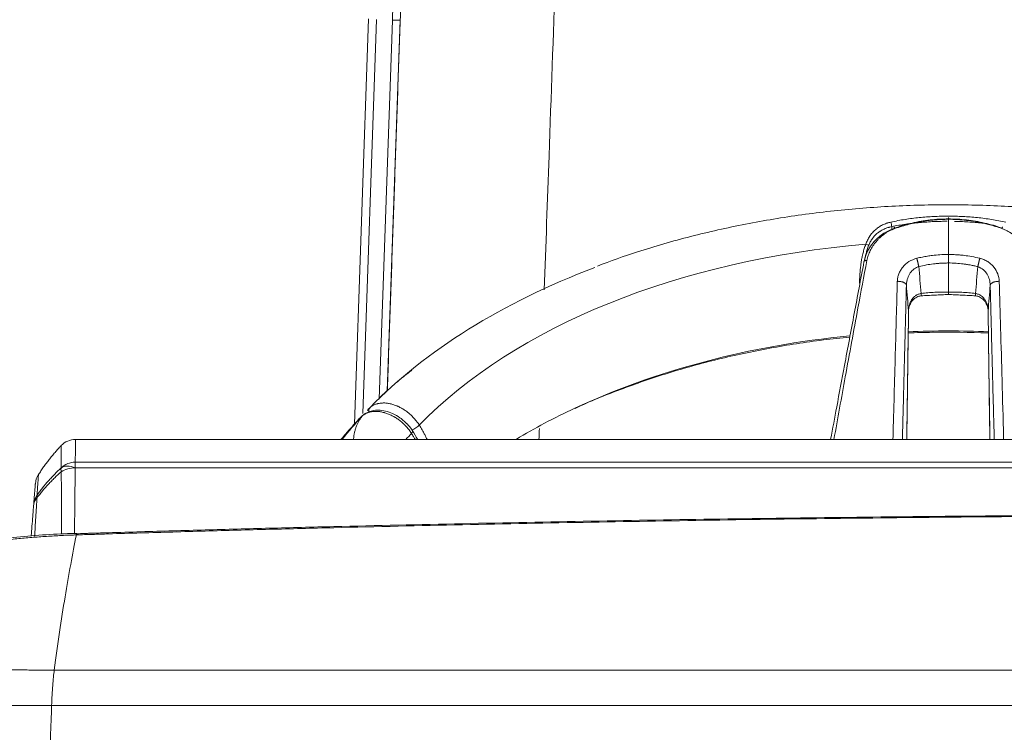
# Model space of a CAD drawing. Header units: millimetres. Extents: x 0 to 594, y 0 to 420.
# Tile 407 of 420: x 461.33 to 473.79, y 149.47 to 158.48. Entities that reach past the tile are written whole.
import ezdxf

# ---------------------------------------------------------------- set-up
doc = ezdxf.new("R2010")
doc.units = ezdxf.units.MM
doc.layers.add('1', color=7, linetype='Continuous', true_color=0xffffff)
doc.styles.add('Arial Unicode MS', font='txt')
doc.dimstyles.get("Standard").update_dxf_attribs({"dimtxt": 0.18, "dimasz": 0.18, "dimexe": 0.18, "dimexo": 0.0625, "dimgap": 0.09, "dimtad": 0, "dimtih": 1, "dimtoh": 1, "dimdec": 4, "dimzin": 0, "dimdsep": 46, "dimtxsty": 'Standard', "dimcen": 0.09, "dimadec": 0, "dimazin": 0, "dimtfac": 1, "dimtdec": 4, "dimtofl": 0, "dimtmove": 0, "dimatfit": 3, "dimfxl": 0, "dimtolj": 1, "dimtzin": 0, "dimarcsym": 0})

# ---------------------------------------------------------------- blocks, each defined once
blk = doc.blocks.new('_U4')
at = {"layer": '1', "color": 18, "lineweight": 13}
for p, q in [((437.936, 115.069), (437.936, 181.233)), ((519.436, 115.069), (519.436, 181.233)), ((437.936, 179.233), (472.602, 179.233)), ((519.436, 179.233), (484.769, 179.233))]:
    blk.add_line(p, q, dxfattribs=at)
at = {"layer": '1', "color": 18}
for points in [[(437.936, 179.233), (441.436, 180.171), (441.436, 178.295)], [(519.436, 179.233), (515.936, 178.295), (515.936, 180.171)]]:
    blk.add_solid(points, dxfattribs=at)
at = {"layer": '1', "color": 18, "linetype": 'Continuous', "lineweight": 13, "char_height": 3.5, "attachment_point": 7, "line_spacing_factor": 1.047437, "style": 'Arial Unicode MS'}
for s, insert in [('\\fArial Unicode MS|b0|i0;\\W1.0000;1.63', (474.288, 176.597)), ('\\fArial Unicode MS|b0|i0;\\W1.0000;DEFLATED TUBES WIDTH', (448.982, 169.538))]:
    blk.add_mtext(s, dxfattribs=dict(at, insert=insert))

msp = doc.modelspace()

# ---------------------------------------------------------------- linework, layer by layer
at = {"layer": '1', "color": 155, "linetype": 'Continuous', "lineweight": 13}
for p, q in [((465.57, 153.365), (465.749, 158.494)), ((465.849, 158.483), (465.675, 153.498)), ((465.882, 153.682), (466.049, 158.475)), ((466.149, 158.479), (465.985, 153.782)), ((472.37, 155.863), (472.37, 155.819)), ((473.086, 155.404), (473.086, 155.034)), ((472.741, 154.988), (472.741, 154.988)), ((473.43, 154.988), (473.431, 154.988)), ((472.582, 154.79), (472.582, 154.796)), ((473.589, 154.796), (473.59, 154.79)), ((480.895, 153.171), (462.04, 153.171)), ((462.036, 152.884), (480.895, 152.884)), ((462.036, 152.884), (462.036, 152.813)), ((480.895, 152.813), (462.036, 152.813))]:
    msp.add_line(p, q, dxfattribs=at)
for centre, start, end in [((462.04, 152.921), 90, 136.4972), ((461.78, 152.591), 147.227, 175.3671)]:
    msp.add_arc(centre, 0.25, start, end, dxfattribs=at)
for centre, major_axis, ratio, start_param, end_param in [((466.049, 158.483), (0.0999, -0.0035), 0.073194, 4.714944, 6.283002), ((472.357, 155.893), (0.01, -0.049), 0.166699, 0.888811, 2.143771), ((473.086, 150.919), (7.79, 0), 0.611527, 1.705309, 2.605287), ((472.036, 155.641), (0.0462, -0.0192), 0.032156, 0.447226, 1.467713), ((473.086, 150.919), (8.51, 0), 0.611527, 2.124636, 2.606131), ((472.732, 155.053), (-0.0086, 0.0644), 0.095804, 3.167036, 4.11439), ((473.439, 155.053), (-0.0086, -0.0644), 0.095804, 5.310388, 6.265952), ((473.086, 149.78), (7.79, 0), 0.611527, 1.505526, 1.636002), ((473.086, 149.78), (7.79, 0), 0.611527, 1.732339, 2.22314), ((465.836, 153.502), (-0.0654, 0.0756), 0.726587, 0.064005, 0.892545), ((473.086, 149.78), (7.79, 0), 0.611527, 2.22314, 2.349315), ((473.086, 150.919), (8.51, 0), 0.611527, 2.629857, 2.694047), ((466.221, 153.225), (0.0844, 0.0537), 0.251828, 5.509271, 6.282905), ((466.321, 153.331), (0.0844, 0.0537), 0.251828, 4.265064, 5.48894), ((473.086, 150.919), (7.79, 0), 0.611527, 2.630701, 2.649179), ((462.035, 152.638), (-0.169, 0.184), 0.336675, 0.145389, 0.565853), ((462.036, 152.638), (0.25, -0.003), 0.980806, 1.584378, 2.36659), ((462.036, 152.638), (-0.195, 0.156), 0.605507, 5.163037, 6.110897), ((462.035, 152.638), (0.195, -0.156), 0.605468, 2.021242, 2.969332), ((462.035, 152.638), (0.25, -0.003), 0.697578, 1.579001, 2.359762), ((461.759, 152.33), (0.249, -0.02), 0.981593, 2.621287, 3.141593), ((461.759, 152.33), (-0.249, 0.02), 0.673334, 5.747362, 6.283185), ((461.759, 152.33), (-0.202, 0.148), 0.387266, 0.103167, 0.421814)]:
    msp.add_ellipse(centre, major_axis=major_axis, ratio=ratio, start_param=start_param, end_param=end_param, dxfattribs=at)
for points, knots in [([(468.195, 161.356), (468.194, 161.331), (468.194, 161.307), (468.192, 161.259), (468.189, 161.186), (468.183, 161.016), (468.171, 160.678), (468.147, 160.002), (468.127, 159.425), (468.086, 158.276), (468.059, 157.515), (468.012, 156.191), (467.992, 155.625), (467.972, 155.063)], [0, 0, 0, 0, 0.011355, 0.011355, 0.022711, 0.045422, 0.090843, 0.181686, 0.363372, 0.363372, 0.726744, 0.726744, 1, 1, 1, 1]), ([(466.049, 158.475), (466.053, 158.576), (466.062, 158.778), (466.085, 159.078), (466.106, 159.278), (466.129, 159.477), (466.142, 159.577), (466.171, 159.776), (466.187, 159.875), (466.221, 160.072), (466.24, 160.171), (466.28, 160.368), (466.302, 160.466), (466.348, 160.662), (466.373, 160.76), (466.399, 160.858)], [0, 0, 0, 0, 0.125, 0.25, 0.375, 0.375, 0.5, 0.5, 0.625, 0.625, 0.75, 0.75, 0.875, 0.875, 1, 1, 1, 1]), ([(466.486, 160.838), (466.473, 160.79), (466.461, 160.742), (466.443, 160.669), (466.432, 160.621), (466.42, 160.572), (466.393, 160.451), (466.372, 160.354), (466.333, 160.158), (466.315, 160.061), (466.294, 159.938), (466.29, 159.913), (466.282, 159.864), (466.279, 159.84), (466.267, 159.766), (466.26, 159.716), (466.239, 159.569), (466.227, 159.47), (466.204, 159.273), (466.194, 159.174), (466.177, 158.976), (466.162, 158.777), (466.152, 158.579), (466.149, 158.479)], [0, 0, 0, 0, 0.0625, 0.0625, 0.09375, 0.125, 0.125, 0.25, 0.25, 0.375, 0.375, 0.40625, 0.40625, 0.4375, 0.4375, 0.5, 0.5, 0.625, 0.625, 0.75, 0.75, 0.875, 1, 1, 1, 1]), ([(465.985, 153.78), (465.986, 153.81), (465.988, 153.84), (465.999, 154.173), (466.02, 154.781), (466.042, 155.392), (466.063, 156.005), (466.074, 156.312), (466.095, 156.928), (466.106, 157.237), (466.127, 157.857), (466.138, 158.168), (466.149, 158.479)], [0, 0, 0, 0, 0.019295, 0.019295, 0.215436, 0.411577, 0.411577, 0.607718, 0.607718, 0.803859, 0.803859, 1, 1, 1, 1]), ([(478.002, 155.168), (477.878, 155.225), (477.547, 155.367), (476.98, 155.564), (476.307, 155.756), (475.61, 155.91), (474.895, 156.026), (474.167, 156.104), (473.431, 156.142), (472.693, 156.141), (471.957, 156.1), (471.23, 156.02), (470.516, 155.901), (469.821, 155.744), (469.194, 155.565), (468.81, 155.428), (468.644, 155.363)], [0, 0, 0, 0, 0.04654, 0.121194, 0.195798, 0.270351, 0.344859, 0.419333, 0.493786, 0.568232, 0.642684, 0.717155, 0.791658, 0.866209, 0.940822, 1, 1, 1, 1]), ([(472.041, 155.64), (472.044, 155.649), (472.048, 155.658), (472.055, 155.676), (472.063, 155.693), (472.076, 155.718), (472.085, 155.734), (472.093, 155.745), (472.097, 155.751), (472.101, 155.757), (472.103, 155.76), (472.104, 155.761), (472.105, 155.762), (472.111, 155.771), (472.118, 155.779), (472.13, 155.793), (472.142, 155.806), (472.162, 155.825), (472.176, 155.836), (472.185, 155.843), (472.187, 155.845), (472.19, 155.847), (472.191, 155.847), (472.193, 155.849), (472.197, 155.852), (472.202, 155.855), (472.213, 155.863), (472.229, 155.872), (472.253, 155.885), (472.278, 155.896), (472.295, 155.902), (472.306, 155.906), (472.309, 155.907), (472.313, 155.908), (472.32, 155.911), (472.327, 155.913), (472.34, 155.916), (472.349, 155.919), (472.358, 155.921)], [0, 0, 0, 0, 0.0625, 0.0625, 0.125, 0.1875, 0.25, 0.25, 0.28125, 0.296875, 0.296875, 0.304688, 0.304688, 0.3125, 0.375, 0.375, 0.4375, 0.5, 0.5625, 0.5625, 0.578125, 0.578125, 0.585938, 0.585938, 0.59375, 0.625, 0.625, 0.6875, 0.75, 0.8125, 0.875, 0.875, 0.890625, 0.890625, 0.90625, 0.9375, 0.9375, 1, 1, 1, 1]), ([(472.358, 155.921), (472.388, 155.927), (472.418, 155.933), (472.478, 155.945), (472.508, 155.95), (472.568, 155.959), (472.598, 155.964), (472.658, 155.971), (472.718, 155.978), (472.809, 155.986), (472.901, 155.992), (472.992, 155.995), (473.054, 155.996), (473.1, 155.996), (473.123, 155.996), (473.146, 155.995), (473.158, 155.995), (473.162, 155.995), (473.169, 155.995), (473.204, 155.994), (473.27, 155.992), (473.362, 155.986), (473.453, 155.978), (473.514, 155.971), (473.574, 155.963), (473.604, 155.959), (473.664, 155.95), (473.694, 155.944), (473.754, 155.933), (473.784, 155.927), (473.813, 155.92)], [0, 0, 0, 0, 0.0625, 0.0625, 0.125, 0.125, 0.1875, 0.1875, 0.25, 0.3125, 0.375, 0.4375, 0.5, 0.5, 0.53125, 0.546875, 0.546875, 0.554687, 0.554687, 0.5625, 0.625, 0.6875, 0.75, 0.8125, 0.8125, 0.875, 0.875, 0.9375, 0.9375, 1, 1, 1, 1]), ([(473.069, 155.931), (473.044, 155.931), (472.989, 155.93), (472.904, 155.928), (472.814, 155.922), (472.724, 155.915), (472.665, 155.909), (472.606, 155.902), (472.576, 155.898), (472.517, 155.89), (472.487, 155.885), (472.428, 155.875), (472.399, 155.869), (472.37, 155.863)], [0, 0, 0, 0, 0.105288, 0.233104, 0.36092, 0.488736, 0.616552, 0.616552, 0.744368, 0.744368, 0.872184, 0.872184, 1, 1, 1, 1]), ([(472.404, 155.844), (472.441, 155.857), (472.515, 155.881), (472.627, 155.91), (472.74, 155.932), (472.855, 155.949), (472.97, 155.959), (473.047, 155.96), (473.086, 155.961)], [0, 0, 0, 0, 0.167477, 0.334292, 0.500697, 0.666946, 0.833296, 1, 1, 1, 1]), ([(473.086, 155.956), (473.057, 155.956), (473.004, 155.955), (472.927, 155.95), (472.859, 155.944), (472.798, 155.936), (472.709, 155.922), (472.579, 155.894), (472.469, 155.859), (472.409, 155.84)], [0, 0, 0, 0, 0.122259, 0.233385, 0.333388, 0.422277, 0.500057, 0.725016, 1, 1, 1, 1]), ([(473.086, 155.961), (473.124, 155.96), (473.201, 155.959), (473.316, 155.949), (473.431, 155.932), (473.544, 155.91), (473.657, 155.881), (473.73, 155.857), (473.767, 155.844)], [0, 0, 0, 0, 0.166704, 0.333054, 0.499303, 0.665708, 0.832523, 1, 1, 1, 1]), ([(473.762, 155.84), (473.736, 155.848), (473.687, 155.865), (473.614, 155.886), (473.548, 155.903), (473.486, 155.916), (473.41, 155.931), (473.315, 155.944), (473.22, 155.952), (473.143, 155.956), (473.105, 155.956), (473.086, 155.956)], [0, 0, 0, 0, 0.118186, 0.227208, 0.327141, 0.418051, 0.499998, 0.665977, 0.833321, 0.916673, 1, 1, 1, 1]), ([(473.528, 155.906), (473.501, 155.909), (473.444, 155.915), (473.357, 155.922), (473.267, 155.927), (473.206, 155.93), (473.172, 155.93), (473.168, 155.93), (473.165, 155.93)], [0, 0, 0, 0, 0.224741, 0.473142, 0.721543, 0.969943, 0.969943, 1, 1, 1, 1]), ([(472.018, 155.417), (472.026, 155.448), (472.049, 155.539), (472.132, 155.668), (472.261, 155.783), (472.358, 155.824), (472.404, 155.844)], [0, 0, 0, 0, 0.168766, 0.499818, 0.761991, 1, 1, 1, 1]), ([(472.409, 155.84), (472.398, 155.835), (472.374, 155.826), (472.341, 155.81), (472.309, 155.792), (472.279, 155.772), (472.251, 155.751), (472.224, 155.728), (472.198, 155.703), (472.167, 155.668), (472.131, 155.621), (472.097, 155.561), (472.075, 155.51), (472.063, 155.467), (472.058, 155.446), (472.055, 155.435)], [0, 0, 0, 0, 0.06454, 0.127838, 0.190255, 0.252131, 0.313782, 0.375499, 0.437545, 0.500158, 0.626106, 0.75006, 0.875004, 0.932558, 1, 1, 1, 1]), ([(472.37, 155.863), (472.361, 155.861), (472.353, 155.86), (472.341, 155.856), (472.335, 155.855), (472.329, 155.853), (472.326, 155.852), (472.325, 155.852), (472.323, 155.851), (472.314, 155.848), (472.298, 155.843), (472.275, 155.833), (472.253, 155.823), (472.239, 155.815), (472.229, 155.809), (472.223, 155.806), (472.218, 155.802), (472.216, 155.801), (472.215, 155.8), (472.213, 155.799), (472.206, 155.794), (472.192, 155.783), (472.173, 155.768), (472.156, 155.751), (472.145, 155.738), (472.138, 155.73), (472.137, 155.729), (472.135, 155.726), (472.134, 155.725), (472.133, 155.724), (472.13, 155.72), (472.122, 155.709), (472.111, 155.692), (472.098, 155.67), (472.087, 155.647), (472.081, 155.632), (472.077, 155.624)], [0, 0, 0, 0, 0.0625, 0.0625, 0.09375, 0.109375, 0.109375, 0.117188, 0.117188, 0.125, 0.1875, 0.25, 0.3125, 0.375, 0.375, 0.40625, 0.421875, 0.421875, 0.429688, 0.429688, 0.4375, 0.5, 0.5625, 0.625, 0.6875, 0.6875, 0.703125, 0.703125, 0.710937, 0.710937, 0.71875, 0.75, 0.8125, 0.875, 0.9375, 1, 1, 1, 1]), ([(474.116, 155.435), (474.113, 155.446), (474.109, 155.467), (474.099, 155.5), (474.087, 155.531), (474.069, 155.571), (474.04, 155.621), (473.989, 155.688), (473.924, 155.752), (473.855, 155.797), (473.803, 155.824), (473.776, 155.834), (473.762, 155.84)], [0, 0, 0, 0, 0.064585, 0.127651, 0.18941, 0.250077, 0.373989, 0.500075, 0.699969, 0.849935, 0.924971, 1, 1, 1, 1]), ([(471.963, 155.204), (471.964, 155.222), (471.965, 155.24), (471.967, 155.276), (471.969, 155.294), (471.972, 155.33), (471.974, 155.348), (471.979, 155.384), (471.981, 155.403), (471.985, 155.43), (471.989, 155.449), (471.992, 155.467), (471.994, 155.479), (471.995, 155.481), (471.996, 155.486), (471.996, 155.488), (471.998, 155.495), (472.001, 155.509), (472.006, 155.532), (472.014, 155.559), (472.022, 155.586), (472.031, 155.613), (472.037, 155.631), (472.041, 155.64)], [0, 0, 0, 0, 0.125, 0.125, 0.25, 0.25, 0.375, 0.375, 0.5, 0.5, 0.5625, 0.625, 0.625, 0.640625, 0.640625, 0.65625, 0.65625, 0.6875, 0.75, 0.8125, 0.875, 0.9375, 1, 1, 1, 1]), ([(472.077, 155.624), (472.074, 155.616), (472.068, 155.599), (472.06, 155.573), (472.052, 155.548), (472.045, 155.522), (472.041, 155.505), (472.038, 155.492), (472.037, 155.488), (472.036, 155.481), (472.035, 155.479), (472.035, 155.475), (472.032, 155.464), (472.029, 155.448), (472.027, 155.435), (472.026, 155.43)], [0, 0, 0, 0, 0.131887, 0.263774, 0.395661, 0.527548, 0.659435, 0.659435, 0.725378, 0.725378, 0.75835, 0.75835, 0.791322, 0.923209, 1, 1, 1, 1]), ([(471.596, 153.172), (471.622, 153.309), (471.68, 153.62), (471.78, 154.151), (471.895, 154.763), (471.977, 155.2), (472.018, 155.417)], [0, 0, 0, 0, 0.181789, 0.414906, 0.70811, 1, 1, 1, 1]), ([(472.055, 155.435), (472.017, 155.235), (471.925, 154.744), (471.786, 153.99), (471.686, 153.435), (471.638, 153.171)], [0, 0, 0, 0, 0.264963, 0.650006, 1, 1, 1, 1]), ([(472.44, 155.171), (472.442, 155.187), (472.444, 155.219), (472.458, 155.266), (472.48, 155.31), (472.518, 155.365), (472.583, 155.427), (472.652, 155.451), (472.686, 155.463)], [0, 0, 0, 0, 0.129682, 0.254619, 0.37746, 0.500805, 0.748402, 1, 1, 1, 1]), ([(472.686, 155.463), (472.71, 155.468), (472.755, 155.479), (472.821, 155.49), (472.895, 155.501), (472.983, 155.509), (473.05, 155.51), (473.086, 155.511)], [0, 0, 0, 0, 0.178832, 0.345419, 0.500021, 0.73426, 1, 1, 1, 1]), ([(473.086, 155.404), (473.069, 155.403), (473.036, 155.403), (472.988, 155.401), (472.942, 155.397), (472.882, 155.391), (472.805, 155.379), (472.744, 155.365), (472.712, 155.358)], [0, 0, 0, 0, 0.132362, 0.259722, 0.382232, 0.500027, 0.740041, 1, 1, 1, 1]), ([(473.086, 155.511), (473.11, 155.51), (473.157, 155.51), (473.224, 155.505), (473.298, 155.498), (473.385, 155.485), (473.45, 155.471), (473.485, 155.463)], [0, 0, 0, 0, 0.180684, 0.347309, 0.500017, 0.736362, 1, 1, 1, 1]), ([(473.459, 155.358), (473.443, 155.361), (473.411, 155.369), (473.364, 155.378), (473.318, 155.386), (473.259, 155.394), (473.181, 155.402), (473.118, 155.403), (473.086, 155.404)], [0, 0, 0, 0, 0.133127, 0.26077, 0.383038, 0.500029, 0.739512, 1, 1, 1, 1]), ([(473.485, 155.463), (473.502, 155.458), (473.537, 155.448), (473.585, 155.422), (473.627, 155.39), (473.674, 155.34), (473.718, 155.266), (473.727, 155.203), (473.731, 155.171)], [0, 0, 0, 0, 0.127264, 0.250538, 0.373909, 0.501055, 0.743811, 1, 1, 1, 1]), ([(472.712, 155.358), (472.698, 155.352), (472.671, 155.341), (472.629, 155.31), (472.591, 155.262), (472.567, 155.205), (472.557, 155.157), (472.556, 155.133), (472.555, 155.123)], [0, 0, 0, 0, 0.1438, 0.285714, 0.499836, 0.749641, 0.896516, 1, 1, 1, 1]), ([(473.616, 155.123), (473.614, 155.146), (473.609, 155.194), (473.58, 155.263), (473.532, 155.324), (473.484, 155.346), (473.459, 155.358)], [0, 0, 0, 0, 0.243702, 0.499706, 0.735298, 1, 1, 1, 1]), ([(472.385, 153.17), (472.385, 153.18), (472.395, 153.543), (472.413, 154.209), (472.432, 154.867), (472.44, 155.171)], [0, 0, 0, 0, 0.01593, 0.544716, 1, 1, 1, 1]), ([(473.731, 155.171), (473.737, 154.973), (473.748, 154.556), (473.767, 153.9), (473.779, 153.431), (473.786, 153.18), (473.786, 153.17)], [0, 0, 0, 0, 0.295988, 0.624024, 0.98404, 1, 1, 1, 1]), ([(472.742, 155.017), (472.771, 155.021), (472.799, 155.024), (472.856, 155.029), (472.885, 155.031), (472.971, 155.036), (473.028, 155.036), (473.086, 155.034)], [0, 0, 0, 0, 0.25, 0.25, 0.5, 0.5, 1, 1, 1, 1]), ([(473.086, 155.034), (473.093, 155.034), (473.1, 155.034), (473.114, 155.035), (473.122, 155.035), (473.143, 155.035), (473.186, 155.035), (473.229, 155.034), (473.287, 155.031), (473.315, 155.029), (473.372, 155.024), (473.401, 155.021), (473.429, 155.017)], [0, 0, 0, 0, 0.0625, 0.0625, 0.125, 0.125, 0.25, 0.5, 0.5, 0.75, 0.75, 1, 1, 1, 1]), ([(473.086, 155.005), (473.086, 155.005), (473.086, 155.005), (473.086, 155.005), (473.086, 155.005), (473.086, 155.005), (473.086, 155.005), (473.086, 155.006), (473.086, 155.006), (473.086, 155.007), (473.086, 155.007), (473.086, 155.008), (473.086, 155.008), (473.086, 155.009), (473.086, 155.011), (473.086, 155.014), (473.086, 155.016), (473.086, 155.016), (473.086, 155.017), (473.086, 155.017), (473.086, 155.018), (473.086, 155.019), (473.086, 155.02), (473.086, 155.023), (473.086, 155.025), (473.086, 155.028), (473.086, 155.03), (473.086, 155.032), (473.086, 155.033), (473.086, 155.033), (473.086, 155.033), (473.086, 155.033), (473.086, 155.033), (473.086, 155.034), (473.086, 155.034)], [0, 0, 0, 0, 0.006293, 0.006293, 0.072541, 0.072541, 0.205035, 0.205035, 0.271282, 0.304405, 0.320967, 0.320967, 0.337529, 0.337529, 0.470023, 0.602517, 0.602517, 0.635641, 0.652203, 0.652203, 0.668764, 0.668764, 0.735012, 0.735012, 0.867506, 0.867506, 0.933753, 0.966876, 0.983438, 0.987579, 0.987579, 0.991719, 0.991719, 1, 1, 1, 1]), ([(472.582, 154.796), (472.582, 154.802), (472.583, 154.814), (472.584, 154.827), (472.585, 154.834), (472.585, 154.836), (472.585, 154.839), (472.586, 154.84), (472.586, 154.845), (472.587, 154.848), (472.589, 154.857), (472.59, 154.863), (472.593, 154.875), (472.595, 154.881), (472.599, 154.892), (472.601, 154.898), (472.604, 154.905), (472.605, 154.907), (472.606, 154.909), (472.606, 154.909), (472.607, 154.911), (472.608, 154.914), (472.61, 154.918), (472.614, 154.926), (472.618, 154.931), (472.624, 154.942), (472.628, 154.947), (472.633, 154.954), (472.635, 154.956), (472.638, 154.959), (472.638, 154.96), (472.64, 154.961), (472.64, 154.962), (472.642, 154.963), (472.647, 154.969), (472.653, 154.975), (472.662, 154.983), (472.667, 154.986), (472.675, 154.992), (472.679, 154.994), (472.683, 154.997), (472.685, 154.998), (472.687, 154.999), (472.687, 155), (472.694, 155.003), (472.705, 155.008), (472.717, 155.012), (472.729, 155.015), (472.736, 155.016), (472.742, 155.017)], [0, 0, 0, 0, 0.0625, 0.125, 0.125, 0.140625, 0.140625, 0.15625, 0.15625, 0.1875, 0.1875, 0.25, 0.25, 0.3125, 0.3125, 0.375, 0.375, 0.390625, 0.390625, 0.398438, 0.398438, 0.40625, 0.4375, 0.4375, 0.5, 0.5, 0.5625, 0.5625, 0.59375, 0.59375, 0.601563, 0.601563, 0.609375, 0.609375, 0.625, 0.6875, 0.6875, 0.75, 0.75, 0.78125, 0.796875, 0.804688, 0.804688, 0.8125, 0.8125, 0.875, 0.9375, 0.9375, 1, 1, 1, 1]), ([(472.582, 154.79), (472.582, 154.819), (472.592, 154.87), (472.63, 154.934), (472.682, 154.974), (472.721, 154.985), (472.741, 154.988)], [0, 0, 0, 0, 0.308495, 0.576425, 0.804769, 1, 1, 1, 1]), ([(473.429, 155.017), (473.436, 155.016), (473.442, 155.015), (473.454, 155.012), (473.466, 155.008), (473.478, 155.003), (473.484, 154.999), (473.485, 154.999), (473.486, 154.998), (473.488, 154.997), (473.493, 154.994), (473.497, 154.992), (473.505, 154.986), (473.51, 154.982), (473.519, 154.974), (473.523, 154.97), (473.529, 154.964), (473.53, 154.963), (473.531, 154.961), (473.532, 154.961), (473.533, 154.96), (473.536, 154.957), (473.538, 154.954), (473.544, 154.946), (473.547, 154.941), (473.554, 154.931), (473.557, 154.926), (473.563, 154.915), (473.565, 154.909), (473.57, 154.898), (473.572, 154.892), (473.575, 154.885), (473.575, 154.883), (473.576, 154.881), (473.578, 154.876), (473.579, 154.872), (473.581, 154.863), (473.583, 154.857), (473.585, 154.845), (473.587, 154.833), (473.589, 154.814), (473.589, 154.802), (473.589, 154.796)], [0, 0, 0, 0, 0.0625, 0.0625, 0.125, 0.1875, 0.1875, 0.195312, 0.195312, 0.203125, 0.21875, 0.25, 0.25, 0.3125, 0.3125, 0.375, 0.375, 0.390625, 0.390625, 0.398437, 0.398437, 0.40625, 0.4375, 0.4375, 0.5, 0.5, 0.5625, 0.5625, 0.625, 0.625, 0.6875, 0.6875, 0.703125, 0.703125, 0.71875, 0.75, 0.75, 0.8125, 0.8125, 0.875, 0.9375, 1, 1, 1, 1]), ([(473.43, 154.988), (473.45, 154.985), (473.489, 154.974), (473.541, 154.934), (473.579, 154.87), (473.589, 154.819), (473.59, 154.79)], [0, 0, 0, 0, 0.195599, 0.424375, 0.691517, 1, 1, 1, 1]), ([(472.56, 153.171), (472.562, 153.346), (472.565, 153.521), (472.57, 153.879), (472.572, 154.062), (472.576, 154.337), (472.577, 154.429), (472.58, 154.613), (472.581, 154.704), (472.582, 154.796)], [0, 0, 0, 0, 0.322723, 0.322723, 0.661361, 0.661361, 0.830681, 0.830681, 1, 1, 1, 1]), ([(472.56, 153.171), (472.561, 153.24), (472.563, 153.404), (472.567, 153.722), (472.574, 154.193), (472.579, 154.568), (472.582, 154.79)], [0, 0, 0, 0, 0.1275, 0.303675, 0.589517, 1, 1, 1, 1]), ([(473.589, 154.796), (473.59, 154.704), (473.592, 154.613), (473.594, 154.429), (473.595, 154.337), (473.599, 154.062), (473.601, 153.879), (473.606, 153.521), (473.609, 153.346), (473.611, 153.171)], [0, 0, 0, 0, 0.169319, 0.169319, 0.338639, 0.338639, 0.677277, 0.677277, 1, 1, 1, 1]), ([(473.59, 154.79), (473.592, 154.598), (473.596, 154.276), (473.602, 153.859), (473.607, 153.534), (473.61, 153.316), (473.611, 153.194), (473.611, 153.171)], [0, 0, 0, 0, 0.355475, 0.596383, 0.77406, 0.957281, 1, 1, 1, 1]), ([(472.577, 154.518), (472.681, 154.522), (473.017, 154.531), (473.356, 154.527), (473.591, 154.518), (473.593, 154.518)], [0, 0, 0, 0, 0.305755, 0.992547, 1, 1, 1, 1]), ([(468.364, 153.563), (468.367, 153.564), (468.545, 153.654), (468.936, 153.807), (469.535, 154.017), (470.169, 154.191), (470.825, 154.331), (471.386, 154.418), (471.726, 154.456), (471.837, 154.467)], [0, 0, 0, 0, 0.002574, 0.18403, 0.36562, 0.547371, 0.729279, 0.911324, 1, 1, 1, 1]), ([(466.197, 153.401), (466.181, 153.417), (466.136, 153.455), (466.055, 153.5), (465.963, 153.533), (465.875, 153.544), (465.774, 153.535), (465.713, 153.506), (465.678, 153.478)], [0, 0, 0, 0, 0.104773, 0.275325, 0.437495, 0.590974, 0.73661, 1, 1, 1, 1]), ([(465.732, 153.542), (465.735, 153.545), (465.746, 153.557), (465.758, 153.567), (465.767, 153.575)], [0, 0, 0, 0, 0.307479, 1, 1, 1, 1]), ([(465.767, 153.575), (465.771, 153.579), (465.781, 153.586), (465.796, 153.596), (465.812, 153.605), (465.828, 153.613), (465.84, 153.617), (465.849, 153.62), (465.854, 153.621), (465.859, 153.622), (465.861, 153.623), (465.862, 153.623), (465.863, 153.624), (465.87, 153.625), (465.884, 153.628), (465.904, 153.631), (465.924, 153.632), (465.945, 153.633), (465.959, 153.632), (465.97, 153.631), (465.975, 153.63), (465.979, 153.63), (465.981, 153.63), (465.982, 153.63), (465.985, 153.629), (465.994, 153.628), (466.011, 153.625), (466.033, 153.62), (466.055, 153.614), (466.078, 153.607), (466.093, 153.601), (466.102, 153.597), (466.105, 153.596), (466.108, 153.595), (466.11, 153.594), (466.111, 153.594), (466.115, 153.592), (466.127, 153.587), (466.145, 153.577), (466.167, 153.566), (466.189, 153.553), (466.21, 153.539), (466.224, 153.529), (466.233, 153.522), (466.235, 153.521), (466.237, 153.519), (466.238, 153.518), (466.24, 153.517), (466.244, 153.513), (466.255, 153.505), (466.272, 153.491), (466.291, 153.473), (466.309, 153.455), (466.327, 153.436), (466.338, 153.423), (466.345, 153.414), (466.347, 153.413), (466.349, 153.409), (466.353, 153.404), (466.363, 153.392), (466.375, 153.375), (466.385, 153.361), (466.389, 153.353)], [0, 0, 0, 0, 0.03125, 0.0625, 0.09375, 0.125, 0.15625, 0.15625, 0.171875, 0.179687, 0.179687, 0.183594, 0.183594, 0.1875, 0.21875, 0.25, 0.28125, 0.3125, 0.34375, 0.34375, 0.359375, 0.363281, 0.363281, 0.367187, 0.367187, 0.375, 0.40625, 0.4375, 0.46875, 0.5, 0.53125, 0.53125, 0.539062, 0.542969, 0.542969, 0.546875, 0.546875, 0.5625, 0.59375, 0.625, 0.65625, 0.6875, 0.71875, 0.71875, 0.726562, 0.726562, 0.730469, 0.730469, 0.734375, 0.75, 0.78125, 0.8125, 0.84375, 0.875, 0.90625, 0.90625, 0.914062, 0.914062, 0.921875, 0.9375, 0.96875, 1, 1, 1, 1]), ([(465.621, 153.422), (465.565, 153.362), (465.492, 153.28), (465.421, 153.196), (465.403, 153.173)], [0, 0, 0, 0, 0.733238, 1, 1, 1, 1]), ([(465.666, 153.468), (465.657, 153.46), (465.642, 153.446), (465.627, 153.431), (465.62, 153.424)], [0, 0, 0, 0, 0.522466, 1, 1, 1, 1]), ([(466.29, 153.249), (466.286, 153.256), (466.276, 153.27), (466.261, 153.291), (466.245, 153.311), (466.228, 153.33), (466.217, 153.343), (466.207, 153.352), (466.203, 153.357), (466.198, 153.361), (466.196, 153.364), (466.195, 153.364), (466.193, 153.366), (466.186, 153.373), (466.173, 153.385), (466.153, 153.402), (466.132, 153.418), (466.111, 153.433), (466.097, 153.442), (466.086, 153.449), (466.082, 153.451), (466.077, 153.454), (466.075, 153.455), (466.074, 153.456), (466.071, 153.457), (466.062, 153.463), (466.046, 153.472), (466.023, 153.482), (466.001, 153.492), (465.978, 153.501), (465.963, 153.506), (465.954, 153.508), (465.951, 153.509), (465.948, 153.51), (465.946, 153.511), (465.945, 153.511), (465.941, 153.512), (465.929, 153.515), (465.911, 153.519), (465.889, 153.523), (465.867, 153.525), (465.845, 153.526), (465.831, 153.526), (465.823, 153.526), (465.821, 153.526), (465.818, 153.525), (465.817, 153.525), (465.816, 153.525), (465.811, 153.525), (465.8, 153.524), (465.784, 153.522), (465.764, 153.518), (465.746, 153.512), (465.728, 153.506), (465.717, 153.501), (465.71, 153.497), (465.709, 153.497), (465.706, 153.495), (465.702, 153.493), (465.692, 153.488), (465.68, 153.479), (465.67, 153.472), (465.666, 153.468)], [0, 0, 0, 0, 0.03125, 0.0625, 0.09375, 0.125, 0.15625, 0.15625, 0.171875, 0.179688, 0.179688, 0.183594, 0.183594, 0.1875, 0.21875, 0.25, 0.28125, 0.3125, 0.34375, 0.34375, 0.359375, 0.363281, 0.363281, 0.367187, 0.367187, 0.375, 0.40625, 0.4375, 0.46875, 0.5, 0.53125, 0.53125, 0.539062, 0.542969, 0.542969, 0.546875, 0.546875, 0.5625, 0.59375, 0.625, 0.65625, 0.6875, 0.71875, 0.71875, 0.726563, 0.726563, 0.730469, 0.730469, 0.734375, 0.75, 0.78125, 0.8125, 0.84375, 0.875, 0.90625, 0.90625, 0.914062, 0.914062, 0.921875, 0.9375, 0.96875, 1, 1, 1, 1]), ([(466.389, 153.353), (466.398, 153.34), (466.414, 153.314), (466.437, 153.274), (466.459, 153.234), (466.475, 153.2), (466.485, 153.18), (466.488, 153.173)], [0, 0, 0, 0, 0.22237, 0.444741, 0.667111, 0.889482, 1, 1, 1, 1]), ([(462.04, 153.171), (462.04, 153.171), (462.04, 153.17), (462.04, 153.165), (462.04, 153.164), (462.04, 153.159), (462.039, 153.156), (462.039, 153.141), (462.039, 153.123), (462.039, 153.096), (462.039, 153.093), (462.038, 153.087), (462.038, 153.077), (462.038, 153.066), (462.038, 153.044), (462.038, 153.027), (462.037, 153), (462.037, 152.991), (462.037, 152.972), (462.037, 152.961), (462.036, 152.93), (462.036, 152.908), (462.036, 152.884)], [0, 0, 0, 0, 0.12397, 0.12397, 0.186544, 0.186544, 0.249117, 0.249117, 0.499411, 0.499411, 0.530698, 0.530698, 0.561985, 0.624559, 0.624559, 0.749706, 0.749706, 0.812279, 0.812279, 0.874853, 0.874853, 1, 1, 1, 1]), ([(466.336, 153.173), (466.329, 153.185), (466.314, 153.21), (466.299, 153.235), (466.29, 153.249)], [0, 0, 0, 0, 0.469918, 1, 1, 1, 1]), ([(461.859, 152.812), (461.859, 152.836), (461.859, 152.858), (461.859, 152.888), (461.859, 152.898), (461.859, 152.917), (461.859, 152.927), (461.859, 152.953), (461.859, 152.969), (461.859, 152.991), (461.859, 153.001), (461.859, 153.011), (461.859, 153.017), (461.859, 153.02), (461.859, 153.047), (461.858, 153.064), (461.858, 153.079), (461.858, 153.081), (461.858, 153.086), (461.858, 153.088), (461.858, 153.092), (461.858, 153.094), (461.858, 153.094)], [0, 0, 0, 0, 0.125083, 0.125083, 0.187624, 0.187624, 0.250165, 0.250165, 0.375248, 0.375248, 0.437789, 0.469059, 0.469059, 0.50033, 0.50033, 0.750495, 0.750495, 0.813036, 0.813036, 0.875578, 0.875578, 1, 1, 1, 1]), ([(461.552, 152.468), (461.564, 152.484), (461.575, 152.499), (461.598, 152.529), (461.61, 152.544), (461.646, 152.589), (461.671, 152.618), (461.703, 152.654), (461.709, 152.661), (461.722, 152.675), (461.742, 152.697), (461.762, 152.717), (461.803, 152.759), (461.83, 152.786), (461.859, 152.812)], [0, 0, 0, 0, 0.125, 0.125, 0.25, 0.25, 0.5, 0.5, 0.5625, 0.5625, 0.625, 0.75, 0.75, 1, 1, 1, 1]), ([(462.035, 152.812), (462.035, 152.8), (462.035, 152.788), (462.035, 152.764), (462.034, 152.728), (462.034, 152.692), (462.033, 152.618), (462.032, 152.518), (462.031, 152.415), (462.03, 152.337), (462.03, 152.297), (462.029, 152.257), (462.029, 152.231), (462.029, 152.217), (462.028, 152.15), (462.028, 152.079), (462.027, 152.007), (462.027, 151.99)], [0, 0, 0, 0, 0.047126, 0.047126, 0.094253, 0.188506, 0.188506, 0.377012, 0.565518, 0.565518, 0.65977, 0.706897, 0.706897, 0.754023, 0.754023, 0.942529, 1, 1, 1, 1]), ([(461.859, 152.763), (461.831, 152.737), (461.803, 152.711), (461.762, 152.672), (461.742, 152.652), (461.722, 152.631), (461.709, 152.618), (461.703, 152.611), (461.67, 152.576), (461.646, 152.548), (461.609, 152.505), (461.598, 152.491), (461.574, 152.462), (461.563, 152.447), (461.551, 152.432)], [0, 0, 0, 0, 0.25, 0.25, 0.375, 0.4375, 0.4375, 0.5, 0.5, 0.75, 0.75, 0.875, 0.875, 1, 1, 1, 1]), ([(461.57, 152.726), (461.57, 152.726), (461.57, 152.725), (461.569, 152.72), (461.569, 152.719), (461.569, 152.715), (461.569, 152.712), (461.568, 152.699), (461.567, 152.683), (461.565, 152.656), (461.565, 152.65), (461.564, 152.638), (461.562, 152.619), (461.561, 152.597), (461.559, 152.573), (461.559, 152.564), (461.558, 152.547), (461.557, 152.538), (461.555, 152.51), (461.554, 152.49), (461.552, 152.468)], [0, 0, 0, 0, 0.125, 0.125, 0.1875, 0.1875, 0.25, 0.25, 0.5, 0.5, 0.5625, 0.5625, 0.625, 0.75, 0.75, 0.8125, 0.8125, 0.875, 0.875, 1, 1, 1, 1]), ([(461.862, 151.982), (461.862, 151.99), (461.862, 152.053), (461.862, 152.114), (461.861, 152.18), (461.861, 152.193), (461.861, 152.219), (461.861, 152.258), (461.861, 152.297), (461.861, 152.374), (461.86, 152.475), (461.86, 152.622), (461.859, 152.716), (461.859, 152.763)], [0, 0, 0, 0, 0.028796, 0.223037, 0.223037, 0.271597, 0.271597, 0.320157, 0.417278, 0.417278, 0.611518, 0.805759, 1, 1, 1, 1]), ([(461.51, 152.349), (461.511, 152.371), (461.513, 152.391), (461.515, 152.42), (461.516, 152.429), (461.517, 152.447), (461.518, 152.455), (461.52, 152.48), (461.521, 152.495), (461.523, 152.515), (461.523, 152.522), (461.524, 152.534), (461.525, 152.54), (461.527, 152.567), (461.528, 152.583), (461.53, 152.597), (461.53, 152.599), (461.53, 152.604), (461.53, 152.605), (461.531, 152.609), (461.531, 152.611), (461.531, 152.611)], [0, 0, 0, 0, 0.125088, 0.125088, 0.187632, 0.187632, 0.250176, 0.250176, 0.375264, 0.375264, 0.437808, 0.437808, 0.500352, 0.500352, 0.750528, 0.750528, 0.813072, 0.813072, 0.875616, 0.875616, 1, 1, 1, 1]), ([(461.551, 152.432), (461.55, 152.412), (461.549, 152.392), (461.546, 152.352), (461.545, 152.331), (461.541, 152.269), (461.536, 152.186), (461.531, 152.1), (461.526, 152.021), (461.524, 151.985), (461.522, 151.949)], [0, 0, 0, 0, 0.131074, 0.131074, 0.262149, 0.262149, 0.524298, 0.786447, 0.786447, 1, 1, 1, 1]), ([(461.478, 151.948), (461.479, 151.958), (461.48, 151.968), (461.484, 152.021), (461.491, 152.106), (461.497, 152.188), (461.502, 152.249), (461.503, 152.27), (461.507, 152.31), (461.508, 152.33), (461.51, 152.349)], [0, 0, 0, 0, 0.073001, 0.073001, 0.382001, 0.691, 0.691, 0.8455, 0.8455, 1, 1, 1, 1]), ([(475.082, 152.203), (474.539, 152.2), (473.996, 152.196), (472.909, 152.186), (472.366, 152.18), (471.28, 152.167), (470.737, 152.16), (469.651, 152.143), (469.108, 152.134), (468.022, 152.114), (467.479, 152.104), (466.393, 152.08), (465.85, 152.068), (465.036, 152.048), (464.764, 152.041), (464.221, 152.027), (463.95, 152.019), (463.407, 152.004), (463.136, 151.996), (462.729, 151.984), (462.593, 151.98), (462.389, 151.974), (462.321, 151.972), (462.237, 151.969), (462.22, 151.969), (462.186, 151.968), (462.135, 151.966), (462.084, 151.965), (462.05, 151.963)], [0, 0, 0, 0, 0.125, 0.125, 0.25, 0.25, 0.375, 0.375, 0.5, 0.5, 0.625, 0.625, 0.75, 0.75, 0.8125, 0.8125, 0.875, 0.875, 0.9375, 0.9375, 0.96875, 0.96875, 0.984375, 0.984375, 0.988281, 0.988281, 0.992187, 1, 1, 1, 1]), ([(462.051, 151.978), (462.085, 151.979), (462.119, 151.98), (462.17, 151.982), (462.187, 151.983), (462.221, 151.984), (462.272, 151.985), (462.323, 151.987), (462.39, 151.989), (462.424, 151.99), (462.594, 151.995), (463.001, 152.007), (463.408, 152.018), (463.951, 152.033), (464.222, 152.041), (464.765, 152.055), (465.037, 152.062), (465.851, 152.081), (466.394, 152.094), (467.48, 152.117), (468.023, 152.127), (469.109, 152.147), (469.652, 152.156), (470.738, 152.172), (471.281, 152.179), (472.367, 152.192), (472.91, 152.198), (473.996, 152.207), (474.539, 152.211), (475.082, 152.215)], [0, 0, 0, 0, 0.007812, 0.007812, 0.011719, 0.011719, 0.015625, 0.023437, 0.023437, 0.03125, 0.03125, 0.0625, 0.125, 0.125, 0.1875, 0.1875, 0.25, 0.25, 0.375, 0.375, 0.5, 0.5, 0.625, 0.625, 0.75, 0.75, 0.875, 0.875, 1, 1, 1, 1]), ([(462.05, 151.963), (462.042, 151.963), (462.034, 151.963), (462.019, 151.962), (461.995, 151.962), (461.971, 151.961), (461.924, 151.959), (461.893, 151.957), (461.799, 151.953), (461.736, 151.949), (461.642, 151.943), (461.61, 151.941), (461.547, 151.936), (461.453, 151.929), (461.359, 151.92), (461.266, 151.911), (461.234, 151.908), (461.172, 151.901), (461.141, 151.897), (461.047, 151.886), (460.985, 151.878), (460.86, 151.861), (460.798, 151.852), (460.705, 151.838), (460.674, 151.833), (460.627, 151.825), (460.612, 151.823), (460.589, 151.819), (460.581, 151.817), (460.565, 151.815), (460.558, 151.814), (460.55, 151.812)], [0, 0, 0, 0, 0.015625, 0.015625, 0.03125, 0.0625, 0.0625, 0.125, 0.125, 0.25, 0.25, 0.3125, 0.3125, 0.375, 0.5, 0.5, 0.5625, 0.5625, 0.625, 0.625, 0.75, 0.75, 0.875, 0.875, 0.9375, 0.9375, 0.96875, 0.96875, 0.984375, 0.984375, 1, 1, 1, 1]), ([(462.05, 151.983), (462.001, 151.982), (461.702, 151.972), (461.248, 151.938), (460.848, 151.878), (460.695, 151.851)], [0, 0, 0, 0, 0.109529, 0.657281, 1, 1, 1, 1]), ([(462.05, 151.963), (462.026, 151.845), (462.002, 151.72), (461.954, 151.458), (461.93, 151.321), (461.883, 151.035), (461.86, 150.887), (461.815, 150.578), (461.792, 150.419), (461.77, 150.254)], [0, 0, 0, 0, 0.25, 0.25, 0.5, 0.5, 0.75, 0.75, 1, 1, 1, 1]), ([(462.05, 151.963), (462.05, 151.969), (462.05, 151.973), (462.05, 151.979), (462.05, 151.982), (462.05, 151.984), (462.05, 151.984), (462.051, 151.983), (462.051, 151.981), (462.051, 151.978)], [0, 0, 0, 0, 0.25, 0.25, 0.5, 0.5, 0.75, 0.75, 1, 1, 1, 1]), ([(460.435, 150.26), (460.487, 150.259), (460.541, 150.259), (460.608, 150.259), (460.621, 150.259), (460.648, 150.258), (460.689, 150.258), (460.73, 150.258), (460.811, 150.257), (460.866, 150.257), (460.976, 150.257), (461.032, 150.256), (461.102, 150.256), (461.116, 150.256), (461.144, 150.256), (461.158, 150.256), (461.2, 150.256), (461.228, 150.255), (461.313, 150.255), (461.369, 150.255), (461.455, 150.254), (461.483, 150.254), (461.526, 150.254), (461.54, 150.254), (461.569, 150.254), (461.583, 150.254), (461.626, 150.254), (461.655, 150.254), (461.698, 150.254), (461.72, 150.254), (461.745, 150.254), (461.756, 150.254), (461.763, 150.254), (461.766, 150.254), (461.77, 150.254)], [0, 0, 0, 0, 0.125, 0.125, 0.15625, 0.15625, 0.1875, 0.25, 0.25, 0.375, 0.375, 0.5, 0.5, 0.53125, 0.53125, 0.5625, 0.5625, 0.625, 0.625, 0.75, 0.75, 0.8125, 0.8125, 0.84375, 0.84375, 0.875, 0.875, 0.9375, 0.9375, 0.96875, 0.984375, 0.992188, 0.992188, 1, 1, 1, 1]), ([(461.737, 149.807), (461.739, 149.852), (461.741, 149.896), (461.745, 149.979), (461.748, 150.02), (461.754, 150.095), (461.757, 150.131), (461.763, 150.196), (461.766, 150.227), (461.77, 150.254)], [0, 0, 0, 0, 0.25, 0.25, 0.5, 0.5, 0.75, 0.75, 1, 1, 1, 1]), ([(461.77, 150.254), (462.049, 150.254), (462.328, 150.254), (462.886, 150.254), (463.722, 150.254), (464.56, 150.254), (466.234, 150.254), (467.352, 150.254), (469.587, 150.254), (470.705, 150.254), (472.383, 150.254), (472.943, 150.254), (473.782, 150.254), (474.061, 150.254), (474.621, 150.254), (474.901, 150.254), (475.181, 150.254)], [0, 0, 0, 0, 0.0625, 0.0625, 0.125, 0.25, 0.25, 0.5, 0.5, 0.75, 0.75, 0.875, 0.875, 0.9375, 0.9375, 1, 1, 1, 1]), ([(461.737, 149.807), (461.733, 149.807), (461.729, 149.807), (461.721, 149.807), (461.709, 149.807), (461.682, 149.807), (461.626, 149.807), (461.578, 149.807), (461.531, 149.807), (461.515, 149.807), (461.483, 149.807), (461.436, 149.807), (461.389, 149.807), (461.295, 149.807), (461.232, 149.807), (461.139, 149.807), (461.108, 149.807), (461.062, 149.807), (461.046, 149.807), (461.015, 149.807), (461, 149.807), (460.923, 149.807), (460.862, 149.807), (460.741, 149.807), (460.68, 149.807), (460.591, 149.806), (460.561, 149.806), (460.517, 149.806), (460.502, 149.806), (460.472, 149.806), (460.457, 149.806), (460.413, 149.806), (460.384, 149.806), (460.34, 149.806), (460.318, 149.806), (460.296, 149.806), (460.282, 149.806), (460.275, 149.806), (460.267, 149.806)], [0, 0, 0, 0, 0.007813, 0.007813, 0.015625, 0.03125, 0.0625, 0.125, 0.125, 0.15625, 0.15625, 0.1875, 0.25, 0.25, 0.375, 0.375, 0.4375, 0.4375, 0.46875, 0.46875, 0.5, 0.5, 0.625, 0.625, 0.75, 0.75, 0.8125, 0.8125, 0.84375, 0.84375, 0.875, 0.875, 0.9375, 0.9375, 0.96875, 0.984375, 0.984375, 1, 1, 1, 1]), ([(461.737, 149.807), (461.732, 149.672), (461.722, 149.404), (461.709, 148.998), (461.695, 148.589), (461.682, 148.178), (461.67, 147.765), (461.659, 147.35), (461.648, 146.932), (461.638, 146.513), (461.629, 146.093), (461.62, 145.671), (461.612, 145.249), (461.604, 144.825), (461.597, 144.401), (461.591, 143.976), (461.586, 143.551), (461.581, 143.125), (461.577, 142.7), (461.573, 142.275), (461.571, 141.992), (461.571, 141.85)], [0, 0, 0, 0, 0.05301, 0.106023, 0.159032, 0.212028, 0.265003, 0.317949, 0.370858, 0.423722, 0.476533, 0.529283, 0.581963, 0.634567, 0.687087, 0.739514, 0.791841, 0.84406, 0.896165, 0.948147, 1, 1, 1, 1]), ([(475.159, 149.807), (474.879, 149.807), (474.599, 149.807), (474.039, 149.807), (473.199, 149.807), (472.359, 149.807), (470.68, 149.807), (469.561, 149.807), (467.323, 149.807), (466.205, 149.807), (464.529, 149.807), (463.97, 149.807), (463.133, 149.807), (462.854, 149.807), (462.295, 149.807), (462.016, 149.807), (461.737, 149.807)], [0, 0, 0, 0, 0.0625, 0.0625, 0.125, 0.25, 0.25, 0.5, 0.5, 0.75, 0.75, 0.875, 0.875, 0.9375, 0.9375, 1, 1, 1, 1])]:
    msp.add_open_spline(points, degree=3, knots=knots, dxfattribs=at)
for points, weights in [([(473.086, 155.956), (473.086, 156.019), (473.086, 155.961)], [1, 0.563967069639, 1]), ([(472.409, 155.84), (472.388, 155.896), (472.404, 155.844)], [1, 0.580261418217, 1]), ([(473.762, 155.84), (473.783, 155.896), (473.767, 155.844)], [1, 0.580261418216, 1]), ([(472.055, 155.435), (472.017, 155.436), (472.018, 155.417)], [1, 0.783253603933, 1]), ([(472.712, 155.358), (472.701, 155.41), (472.686, 155.463)], [0.999631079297, 0.839452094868, 1]), ([(473.086, 155.404), (473.086, 155.456), (473.086, 155.511)], [1, 0.844976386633, 1]), ([(473.459, 155.358), (473.47, 155.41), (473.485, 155.463)], [1, 0.839267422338, 1]), ([(472.555, 155.123), (472.546, 155.177), (472.44, 155.171)], [1, 0.680911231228, 1]), ([(473.616, 155.123), (473.625, 155.177), (473.731, 155.171)], [1, 0.680911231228, 1]), ([(461.858, 153.094), (461.697, 152.923), (461.57, 152.726)], [0.500894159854, 0.498912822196, 0.501321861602])]:
    msp.add_rational_spline(points, weights, degree=2, dxfattribs=at)
for points, degree in [([(473.086, 155.511), (473.086, 155.659), (473.086, 155.808), (473.086, 155.956)], 3), ([(472.712, 155.358), (472.722, 155.244), (472.732, 155.131), (472.742, 155.017)], 3), ([(473.429, 155.017), (473.439, 155.131), (473.449, 155.244), (473.459, 155.358)], 3), ([(471.96, 155.147), (471.961, 155.166), (471.962, 155.185), (471.963, 155.204)], 3), ([(472.555, 155.123), (472.537, 154.406), (472.504, 153.171)], 2), ([(472.582, 154.796), (472.573, 154.905), (472.564, 155.014), (472.555, 155.123)], 3), ([(473.616, 155.123), (473.607, 155.014), (473.598, 154.905), (473.589, 154.796)], 3), ([(473.667, 153.171), (473.634, 154.406), (473.616, 155.123)], 2), ([(472.741, 154.988), (473.088, 155.005)], 1), ([(473.083, 155.005), (473.431, 154.988)], 1), ([(466.297, 154.048), (465.985, 153.813), (465.734, 153.539)], 2), ([(465.669, 153.47), (465.569, 153.34), (465.558, 153.172)], 2), ([(466.305, 153.279), (466.263, 153.35), (466.197, 153.401)], 2), ([(466.366, 153.173), (466.348, 153.208), (466.327, 153.244), (466.305, 153.279)], 3), ([(467.91, 153.309), (467.908, 153.262), (467.907, 153.215), (467.905, 153.168)], 3), ([(461.859, 152.812), (461.859, 152.812), (461.859, 152.812), (461.859, 152.812)], 3), ([(462.036, 152.813), (462.035, 152.813), (462.035, 152.812), (462.035, 152.812)], 3)]:
    msp.add_open_spline(points, degree=degree, dxfattribs=at)

# ---------------------------------------------------------------- dimensions: what is measured, and where the dimension line sits
at = {"layer": '1', "color": 18, "linetype": 'Continuous', "lineweight": 13}
dim = msp.add_linear_dim(base=(519.436, 179.233), p1=(437.936, 115.069), p2=(519.436, 115.069), text=' <> \\P\\fArial Unicode MS|b0|i0;\\C18;{\\H1.00x;\\fArial Unicode MS|b0|i0;DEFLATED TUBES WIDTH\\fArial Unicode MS|b0|i0;}\\C18;', dimstyle='Standard', override={"dimtxt": 3.5, "dimasz": 3.5, "dimexe": 2, "dimexo": 0, "dimgap": 1.5, "dimtih": 1, "dimtoh": 1, "dimdec": 2, "dimlfac": 0.02, "dimdsep": 46, "dimlunit": 2, "dimtxsty": 'Arial Unicode MS', "dimsah": 1, "dimse1": 0, "dimse2": 0, "dimsd1": 0, "dimsd2": 0, "dimclrd": 18, "dimclre": 18, "dimclrt": 18, "dimtol": 0, "dimtm": -0.1, "dimtfac": 1, "dimtdec": 2, "dimtofl": 1, "dimtmove": 0, "dimlwd": 13, "dimlwe": 13}, dxfattribs=at)
dim.commit()
dim.dimension.update_dxf_attribs({"geometry": '_U4', "text_midpoint": (478.686, 179.233), "dimtype": 160})

doc.saveas('drawing.dxf')
